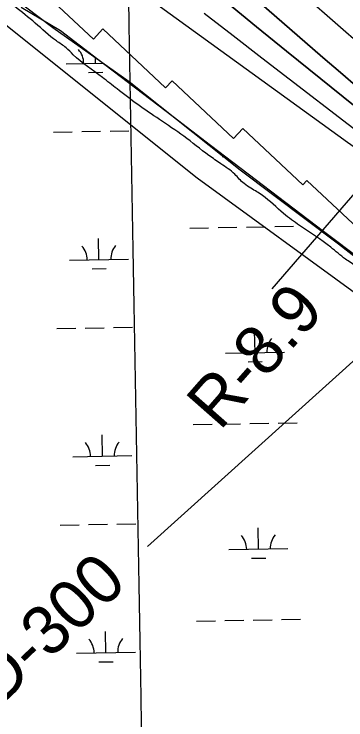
# Model space of a CAD drawing. Extents: x 3903937 to 3942190, y 260677 to 286651.
# Drawn here: x 3918375 to 3918937, y 280270 to 281464 of the extents above; entities that cross this region are included whole.
import ezdxf

# ---------------------------------------------------------------- set-up
doc = ezdxf.new("R2010")
doc.units = 0
for name, color, linetype in [('V-GRID-MAJR', 7, 'Continuous'), ('V-RIVR-EDGE', 7, 'Continuous'), ('V-RIVR-RANG', 7, 'Continuous'), ('V-RIVR-RANG-IDEN', 7, 'Continuous'), ('V-RRAP-FSHR', 7, 'Continuous'), ('V-RRAP-RVMT', 7, 'Continuous'), ('V-SITE-VEGE', 7, 'Continuous'), ('V-TOPO-DPTH', 7, 'Continuous'), ('V-TOPO-MAJR', 7, 'Continuous'), ('V-TOPO-MINR', 7, 'Continuous'), ('V-UTIL-LINE', 7, 'Continuous'), ('V-WETL-SWMP', 7, 'Continuous')]:
    doc.layers.add(name, color=color, linetype=linetype)

msp = doc.modelspace()

# ---------------------------------------------------------------- linework, layer by layer
at = {"layer": 'V-GRID-MAJR'}
msp.add_spline([(3918836.554, 266203.342), (3918730.829, 272260.192), (3918625.049, 278320.127), (3918519.27, 284380.053), (3918519.216, 284383.145)], degree=3, dxfattribs=at)
at = {"layer": 'V-RIVR-EDGE'}
msp.add_spline([(3921377.285750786, 279062.17132995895), (3921266.2900951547, 279148.8885618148), (3921205.6991503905, 279194.68793929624), (3921163.0357089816, 279223.9314465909), (3921117.4728940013, 279259.00972577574), (3921068.9986971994, 279295.06647106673), (3920989.5065862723, 279356.45285922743), (3920904.191711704, 279419.79617960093), (3920848.4558718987, 279465.0979182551), (3920819.382881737, 279491.3940189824), (3920764.607495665, 279532.32268078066), (3920724.865042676, 279564.47276659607), (3920717.6046004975, 279574.20339053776), (3920711.7842385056, 279577.1315839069), (3920707.9063988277, 279580.0549739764), (3920703.060900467, 279584.4376574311), (3920697.7333740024, 279590.2784334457), (3920694.348369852, 279596.11440616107), (3920679.8094731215, 279608.2911953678), (3920653.6334548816, 279627.7812630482), (3920647.8190970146, 279633.13760930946), (3920617.2904159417, 279659.92294309), (3920603.231145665, 279669.6703785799), (3920586.2604935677, 279680.3962801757), (3920572.190415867, 279685.7730404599), (3920561.5269571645, 279694.05517844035), (3920554.730530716, 279695.04325114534), (3920536.3137943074, 279710.1434304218), (3920503.838988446, 279735.476675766), (3920470.406130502, 279766.1542591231), (3920409.851210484, 279826.52255395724), (3920360.4345723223, 279874.23683477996), (3920304.228712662, 279925.85297177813), (3920246.097142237, 279984.2727401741), (3920184.079326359, 280042.21648459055), (3920087.1813674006, 280134.726459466), (3920077.0023384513, 280142.521766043), (3920067.7957714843, 280150.80030154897), (3920023.21382426, 280189.7612237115), (3919970.3941695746, 280236.0270185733), (3919916.1236272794, 280284.7245688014), (3919868.636302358, 280327.092109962), (3919856.0375262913, 280338.2928347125), (3919841.011798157, 280349.98519416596), (3919835.1926369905, 280353.3990181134), (3919829.3830824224, 280360.697886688), (3919822.116636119, 280368.00035773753), (3919811.450775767, 280375.31123456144), (3919804.660353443, 280378.72746015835), (3919792.5424046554, 280387.98446177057), (3919778.977170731, 280401.1301104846), (3919755.2305062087, 280421.0998046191), (3919718.8754590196, 280448.38517887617), (3919686.8826812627, 280472.260331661), (3919581.7362074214, 280567.70450403), (3919547.8177188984, 280598.38328821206), (3919513.889623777, 280625.1770277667), (3919481.895645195, 280648.5665499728), (3919448.923200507, 280669.04469035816), (3919419.8273946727, 280686.1138100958), (3919392.6801152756, 280705.6062794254), (3919362.1406267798, 280728.02093800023), (3919330.1502506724, 280752.8673519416), (3919280.7168009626, 280793.7828046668), (3919246.787505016, 280820.09091364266), (3919120.7553138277, 280914.1298297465), (3919044.1625764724, 280969.6814460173), (3918969.0303333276, 281026.6863515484), (3918955.4578944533, 281036.9182167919), (3918936.5495233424, 281049.5914440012), (3918911.831597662, 281069.5635397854), (3918858.9891273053, 281106.6023536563), (3918831.8430487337, 281126.5804535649), (3918795.982037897, 281157.26404104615), (3918776.5868353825, 281169.4528385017), (3918764.9509146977, 281177.2517475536), (3918748.964732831, 281193.31718386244), (3918725.697694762, 281210.8575242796), (3918705.3360343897, 281224.99124569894), (3918662.680998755, 281257.63416704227), (3918621.472047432, 281285.9028107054), (3918549.7260092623, 281337.55737409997), (3918525.0068827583, 281357.04383930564), (3918475.5674289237, 281395.53113913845), (3918463.4554842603, 281407.2162936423), (3918446.972864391, 281418.9122555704), (3918411.11065273, 281449.1102124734), (3918340.8287112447, 281503.67495686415), (3918290.908430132, 281544.1059798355), (3918205.122334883, 281613.2780679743), (3918154.721226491, 281655.6528140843), (3918107.7099255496, 281694.13410979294), (3918054.8806642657, 281736.51486002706), (3917982.661003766, 281793.0269300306), (3917905.1066118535, 281852.46599257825), (3917811.0744033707, 281925.5435393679), (3917735.93855775, 281981.091553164), (3917707.8248204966, 282002.5289464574), (3917655.96201707, 282042.9647727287), (3917607.503430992, 282085.334715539), (3917579.8861317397, 282111.14158321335), (3917553.722121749, 282135.48795667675), (3917491.7115108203, 282196.3454845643), (3917440.848788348, 282248.43404306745), (3917425.1093069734, 282263.7838107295)], degree=3, dxfattribs=at)
at = {"layer": 'V-RIVR-RANG'}
msp.add_line((3918601.1198000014, 280563.21859999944), (3919656.3799000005, 281513.39019999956), dxfattribs=at)
at = {"layer": 'V-RRAP-FSHR'}
msp.add_lwpolyline([(3918962.929268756, 281048.2101771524), (3918899.179124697, 281096.13542519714), (3918835.4044046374, 281144.64640124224), (3918771.789428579, 281193.1573772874), (3918708.176500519, 281241.6683533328), (3918644.56357246, 281290.1793293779), (3918580.9506444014, 281338.69030542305), (3918517.3356683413, 281387.20128146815), (3918453.722740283, 281435.7122575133), (3918387.13202022, 281475.63187355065)], dxfattribs=at)
at = {"layer": 'V-RRAP-RVMT'}
for p, q in [((3918509.8350000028, 281421.9680000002), (3918408.0680000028, 281517.42600000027)), ((3918525.720000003, 281439.08500000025), (3918509.8350000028, 281421.9680000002)), ((3918631.970000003, 281339.51100000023), (3918525.720000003, 281439.08500000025)), ((3918642.882000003, 281351.10000000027), (3918631.970000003, 281339.51100000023)), ((3918746.800000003, 281253.6800000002), (3918642.882000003, 281351.10000000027)), ((3918762.777000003, 281270.68500000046), (3918746.8000000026, 281253.6800000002)), ((3918864.559000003, 281175.38800000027), (3918762.777000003, 281270.68500000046)), ((3918871.304000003, 281182.54900000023), (3918864.559000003, 281175.38800000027)), ((3918973.888000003, 281086.51900000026), (3918871.304000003, 281182.54900000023))]:
    msp.add_line(p, q, dxfattribs=at)
at = {"layer": 'V-SITE-VEGE'}
for p, q in [((3917405.489, 282209.95), (3918685.173, 281187.253)), ((3918685.173, 281187.253), (3919317.213, 280726.648))]:
    msp.add_line(p, q, dxfattribs=at)
at = {"layer": 'V-TOPO-DPTH'}
for points in [[(3918616.756097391, 281636.3342697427), (3918898.2995163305, 281390.9389221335), (3918928.147025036, 281365.1509737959), (3918958.142168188, 281339.5374442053), (3918988.3587630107, 281314.18554273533), (3919018.7229922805, 281289.00806001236), (3919065.9189111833, 281250.21887365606), (3919072.8352268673, 281244.61703653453), (3919079.8039185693, 281239.0821216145), (3919086.8511742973, 281233.6475899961), (3919093.9508060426, 281228.27998057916), (3919160.5385992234, 281178.682434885), (3919200.9644144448, 281148.5568668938), (3919241.380877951, 281118.4187639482), (3919281.783313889, 281088.26185857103), (3919322.1763981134, 281058.09241823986), (3919749.0851048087, 280739.08118299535), (3919773.1542111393, 280720.94374670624), (3919797.124674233, 280702.67793581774), (3919820.947172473, 280684.21956303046), (3919844.6710274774, 280665.6328156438), (3920345.081338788, 280270.3160276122)], [(3920345.081338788, 280270.3160276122), (3919844.6710274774, 280665.6328156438), (3919820.947172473, 280684.21956303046), (3919797.124674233, 280702.67793581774), (3919773.1542111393, 280720.94374670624), (3919749.0851048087, 280739.08118299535), (3919322.1763981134, 281058.09241823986), (3919281.783313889, 281088.26185857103), (3919241.380877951, 281118.4187639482), (3919200.9644144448, 281148.5568668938), (3919160.5385992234, 281178.682434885), (3919093.9508060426, 281228.27998057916), (3919086.8511742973, 281233.6475899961), (3919079.8039185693, 281239.0821216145), (3919072.8352268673, 281244.61703653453), (3919065.9189111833, 281250.21887365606), (3919018.7229922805, 281289.00806001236), (3918988.3587630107, 281314.18554273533), (3918958.142168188, 281339.5374442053), (3918928.147025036, 281365.1509737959), (3918898.2995163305, 281390.9389221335), (3918616.756097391, 281636.3342697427)], [(3919984.3840355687, 280521.2201300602), (3919809.4199211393, 280661.45725002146), (3919795.5536386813, 280672.45530474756), (3919781.6134769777, 280683.35789431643), (3919767.562496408, 280694.11728615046), (3919753.4376365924, 280704.7812128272), (3919618.867735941, 280805.3015055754), (3919537.383604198, 280866.1286072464), (3919455.8742741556, 280926.9219020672), (3919374.327146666, 280987.6644866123), (3919292.7548208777, 281048.3732643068), (3919097.666902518, 281193.46978233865), (3919080.248300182, 281206.5843388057), (3919062.934169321, 281219.83376928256), (3919045.7767456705, 281233.2855107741), (3919028.723793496, 281246.87212627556), (3918837.0003995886, 281401.47230440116), (3918785.9190760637, 281442.9560436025), (3918735.031524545, 281484.67447787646)], [(3919984.3840355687, 280521.2201300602), (3919809.4199211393, 280661.45725002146), (3919795.5536386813, 280672.45530474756), (3919781.6134769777, 280683.35789431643), (3919767.562496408, 280694.11728615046), (3919753.4376365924, 280704.7812128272), (3919618.867735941, 280805.3015055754), (3919537.383604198, 280866.1286072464), (3919455.8742741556, 280926.9219020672), (3919374.327146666, 280987.6644866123), (3919292.7548208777, 281048.3732643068), (3919097.666902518, 281193.46978233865), (3919080.248300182, 281206.5843388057), (3919062.934169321, 281219.83376928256), (3919045.7767456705, 281233.2855107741), (3919028.723793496, 281246.87212627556), (3918837.0003995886, 281401.47230440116), (3918785.9190760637, 281442.9560436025), (3918735.031524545, 281484.67447787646)], [(3918697.335396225, 281466.0357254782), (3918746.140028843, 281428.204957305), (3918795.018606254, 281390.46929593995), (3918987.7386630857, 281242.13345001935), (3919016.106235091, 281220.4327357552), (3919044.5588519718, 281198.84480271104), (3919073.1390361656, 281177.4260414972), (3919101.804265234, 281156.12006150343), (3919617.452158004, 280775.2242155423), (3919642.327017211, 280756.82265019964), (3919667.1845235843, 280738.3977082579), (3919692.016000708, 280719.9377014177), (3919716.8301249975, 280701.45431797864), (3919757.734554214, 280670.9407877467), (3919762.063401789, 280667.67085814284), (3919766.36552843, 280664.3665683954), (3919770.6275736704, 280661.0107384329), (3919774.8628979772, 280657.62054832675), (3919814.2813320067, 280625.6767053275), (3919838.1030132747, 280606.16634056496), (3919861.787645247, 280586.49271735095), (3919885.2667032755, 280566.57420646), (3919908.6087120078, 280546.49243711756), (3920293.132433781, 280212.18607951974)]]:
    msp.add_lwpolyline(points, dxfattribs=at)
at = {"layer": 'V-TOPO-MAJR'}
msp.add_lwpolyline([(3918870.284041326, 281493.506917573), (3919066.562048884, 281321.4221910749), (3919090.95662875, 281300.410039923), (3919115.5909732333, 281279.6880493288), (3919140.584964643, 281259.4012995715), (3919165.8187206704, 281239.40471037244), (3919705.490252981, 280819.3926873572), (3919724.5538550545, 280804.6548429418), (3919743.6804480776, 280789.99976269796), (3919762.9015275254, 280775.468828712), (3919782.185597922, 280761.0206588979), (3919808.937533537, 280741.112250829), (3919814.886445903, 280736.67179945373), (3919820.826774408, 280732.21992863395), (3919826.7542271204, 280727.75092864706), (3919832.6730959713, 280723.2705092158), (3919838.5734168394, 280718.765865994), (3919844.4575921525, 280714.2403454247), (3919850.317549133, 280709.6835088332), (3919856.1613605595, 280705.10579489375), (3920389.073166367, 280285.3547658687)], dxfattribs=at)
at = {"layer": 'V-TOPO-MINR'}
for points in [[(3918616.756097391, 281636.3342697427), (3918898.2995163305, 281390.9389221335), (3918928.147025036, 281365.1509737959), (3918958.142168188, 281339.5374442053), (3918988.3587630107, 281314.18554273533), (3919018.7229922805, 281289.00806001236), (3919065.9189111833, 281250.21887365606), (3919072.8352268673, 281244.61703653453), (3919079.8039185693, 281239.0821216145), (3919086.8511742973, 281233.6475899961), (3919093.9508060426, 281228.27998057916), (3919160.5385992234, 281178.682434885), (3919200.9644144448, 281148.5568668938), (3919241.380877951, 281118.4187639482), (3919281.783313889, 281088.26185857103), (3919322.1763981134, 281058.09241823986), (3919749.0851048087, 280739.08118299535), (3919773.1542111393, 280720.94374670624), (3919797.124674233, 280702.67793581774), (3919820.947172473, 280684.21956303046), (3919844.6710274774, 280665.6328156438), (3920345.081338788, 280270.3160276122)], [(3918520.9740084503, 281551.0058464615), (3918940.2173801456, 281247.43202846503), (3918955.1947641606, 281236.57581252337), (3918970.165099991, 281225.70989598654), (3918985.124863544, 281214.82942855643), (3919000.0775789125, 281203.93926053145), (3919024.522756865, 281186.11747048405), (3919027.2462747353, 281184.12911659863), (3919029.9680294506, 281182.1383554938), (3919032.6871394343, 281180.1439835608), (3919035.4044862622, 281178.14720440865), (3919187.9697125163, 281065.8821962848), (3919266.7269125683, 281007.4321745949), (3919345.1622454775, 280948.55697430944), (3919423.1147776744, 280889.0440061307), (3919500.7454427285, 280829.10585935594), (3919685.708058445, 280685.0895995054), (3919792.42797597, 280600.8754360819), (3919898.4044824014, 280515.7480056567), (3920003.2658721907, 280429.25067472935)], [(3918735.031524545, 281484.67447787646), (3918785.9190760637, 281442.9560436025), (3918837.0003995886, 281401.47230440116), (3919028.723793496, 281246.87212627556), (3919045.7767456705, 281233.2855107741), (3919062.934169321, 281219.83376928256), (3919080.248300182, 281206.5843388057), (3919097.666902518, 281193.46978233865), (3919292.7548208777, 281048.3732643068), (3919374.327146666, 280987.6644866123), (3919455.8742741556, 280926.9219020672), (3919537.383604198, 280866.1286072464), (3919618.867735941, 280805.3015055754), (3919753.4376365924, 280704.7812128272), (3919767.562496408, 280694.11728615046), (3919781.6134769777, 280683.35789431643), (3919795.5536386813, 280672.45530474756), (3919809.4199211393, 280661.45725002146), (3919984.3840355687, 280521.2201300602)], [(3918697.335396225, 281466.0357254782), (3918746.140028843, 281428.204957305), (3918795.018606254, 281390.46929593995), (3918987.7386630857, 281242.13345001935), (3919016.106235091, 281220.4327357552), (3919044.5588519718, 281198.84480271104), (3919073.1390361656, 281177.4260414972), (3919101.804265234, 281156.12006150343), (3919617.452158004, 280775.2242155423), (3919642.327017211, 280756.82265019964), (3919667.1845235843, 280738.3977082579), (3919692.016000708, 280719.9377014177), (3919716.8301249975, 280701.45431797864), (3919757.734554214, 280670.9407877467), (3919762.063401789, 280667.67085814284), (3919766.36552843, 280664.3665683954), (3919770.6275736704, 280661.0107384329), (3919774.8628979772, 280657.62054832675), (3919814.2813320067, 280625.6767053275), (3919838.1030132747, 280606.16634056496), (3919861.787645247, 280586.49271735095), (3919885.2667032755, 280566.57420646), (3919908.6087120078, 280546.49243711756), (3920293.132433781, 280212.18607951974)]]:
    msp.add_lwpolyline(points, dxfattribs=at)
at = {"layer": 'V-UTIL-LINE'}
msp.add_lwpolyline([(3921106.742746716, 283653.1916683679), (3918811.934336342, 280999.1929763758)], dxfattribs=at)
at = {"layer": 'V-WETL-SWMP'}
for p, q in [((3918259.4280000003, 281579.815), (3918440.99, 281441.576)), ((3918440.99, 281441.576), (3918570.365, 281350.295)), ((3918513.317394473, 281381.22901009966), (3918513.151352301, 281390.66229642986)), ((3918463.3251381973, 281380.3490598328), (3918526.2000131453, 281381.4557664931)), ((3918501.590823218, 281365.5892119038), (3918525.58710623, 281366.01158803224)), ((3918570.365, 281350.295), (3918758.16, 281200.49499999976)), ((3918441.9522518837, 281264.5229797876), (3918473.9472959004, 281265.0861479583)), ((3918489.9448179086, 281265.36773204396), (3918521.9398619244, 281265.9309002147)), ((3918537.9373839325, 281266.21248430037), (3918569.932427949, 281266.7756524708)), ((3918727.5692586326, 281223.1131416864), (3918729.7567639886, 281223.15164556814)), ((3918758.16, 281200.49499999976), (3918924.992, 281075.58)), ((3918672.8471924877, 281102.0603397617), (3918704.8422365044, 281102.6235079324)), ((3918720.8397585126, 281102.90509201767), (3918752.8348025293, 281103.4682601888)), ((3918768.8323245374, 281103.7498442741), (3918800.8273685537, 281104.313012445)), ((3918816.8248905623, 281104.5945965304), (3918848.819934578, 281105.1577647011)), ((3918519.172143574, 281048.6055329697), (3918518.538579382, 281084.59995748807)), ((3918924.992, 281075.58), (3918993.787, 281021.2259999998)), ((3918469.1798872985, 281047.7255827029), (3918569.16439985, 281049.48548323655)), ((3918507.445572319, 281032.9657347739), (3918531.4418553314, 281033.38811090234)), ((3918447.8070009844, 280931.8995026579), (3918479.802045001, 280932.46267082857)), ((3918495.799567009, 280932.7442549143), (3918527.7946110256, 280933.307423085)), ((3918543.7921330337, 280933.5890071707), (3918575.7871770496, 280934.15217534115)), ((3918783.4162640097, 280891.36961482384), (3918782.782699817, 280927.3640393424)), ((3918733.424007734, 280890.48966455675), (3918833.4085202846, 280892.2495650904)), ((3918771.6896927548, 280875.729816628), (3918795.6859757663, 280876.1521927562)), ((3918678.701941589, 280769.43686263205), (3918710.696985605, 280770.00003080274)), ((3918726.694507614, 280770.28161488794), (3918758.68955163, 280770.84478305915)), ((3918774.687073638, 280771.12636714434), (3918806.682117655, 280771.68953531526)), ((3918822.6796396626, 280771.97111940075), (3918854.6746836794, 280772.53428757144)), ((3918525.0268926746, 280715.98205584), (3918524.3933284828, 280751.9764803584)), ((3918475.0346363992, 280715.10210557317), (3918575.0191489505, 280716.8620061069)), ((3918513.3003214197, 280700.34225764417), (3918537.296604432, 280700.7646337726)), ((3918453.661750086, 280599.276025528), (3918485.6567941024, 280599.83919369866)), ((3918501.65431611, 280600.1207777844), (3918533.6493601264, 280600.68394595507)), ((3918549.6468821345, 280600.96553004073), (3918581.6419261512, 280601.5286982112)), ((3918789.2710131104, 280558.7461376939), (3918788.6374489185, 280594.7405622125)), ((3918739.278756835, 280557.8661874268), (3918839.2632693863, 280559.6260879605)), ((3918777.5444418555, 280543.1063394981), (3918801.540724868, 280543.5287156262)), ((3918828.534388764, 280439.3476422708), (3918860.5294327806, 280439.9108104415)), ((3918684.55669069, 280436.8133855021), (3918716.5517347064, 280437.3765536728)), ((3918732.549256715, 280437.65813775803), (3918764.5443007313, 280438.2213059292)), ((3918780.54182274, 280438.50289001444), (3918812.5368667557, 280439.06605818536)), ((3918530.8816417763, 280383.35857871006), (3918530.248077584, 280419.35300322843)), ((3918480.8893855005, 280382.47862844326), (3918580.8738980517, 280384.2385289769)), ((3918519.1550705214, 280367.71878051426), (3918543.1513535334, 280368.1411566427))]:
    msp.add_line(p, q, dxfattribs=at)
for centre, radius, start, end in [((3918458.0746580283, 281380.73151902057), 35.24628790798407, 0.23658072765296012, 41.78023906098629), ((3918574.398167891, 281050.05248334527), 35.24628790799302, 140.23657772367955, 181.78023605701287), ((3918463.9294071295, 281048.1080418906), 35.24628790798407, 0.23658072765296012, 41.78023906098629), ((3918728.173527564, 280890.8721237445), 35.24628790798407, 0.23658072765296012, 41.78023906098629), ((3918838.6422883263, 280892.8165651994), 35.24628790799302, 140.23657772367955, 181.78023605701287), ((3918469.7841562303, 280715.48456476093), 35.24628790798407, 0.23658072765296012, 41.78023906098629), ((3918580.252916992, 280717.4290062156), 35.24628790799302, 140.23657772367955, 181.78023605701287), ((3918734.028276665, 280558.24864661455), 35.24628790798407, 0.23658072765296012, 41.78023906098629), ((3918844.4970374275, 280560.19308806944), 35.24628790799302, 140.23657772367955, 181.78023605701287), ((3918475.638905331, 280382.86108763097), 35.24628790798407, 0.23658072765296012, 41.78023906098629), ((3918586.107666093, 280384.8055290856), 35.24628790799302, 140.23657772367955, 181.78023605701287)]:
    msp.add_arc(centre, radius, start, end, dxfattribs=at)

# ---------------------------------------------------------------- texts
at = {"layer": 'V-RIVR-RANG-IDEN'}
for s, height, rotation, p in [('R-8.9', 82.99999799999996, 48.652221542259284, (3918723.919785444, 280757.5901774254)), ('D-300', 83.0000000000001, 43.500859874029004, (3918350.3869178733, 280290.49531888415))]:
    msp.add_text(s, height=height, rotation=rotation, dxfattribs=at).set_placement(p)

doc.saveas('drawing.dxf')
